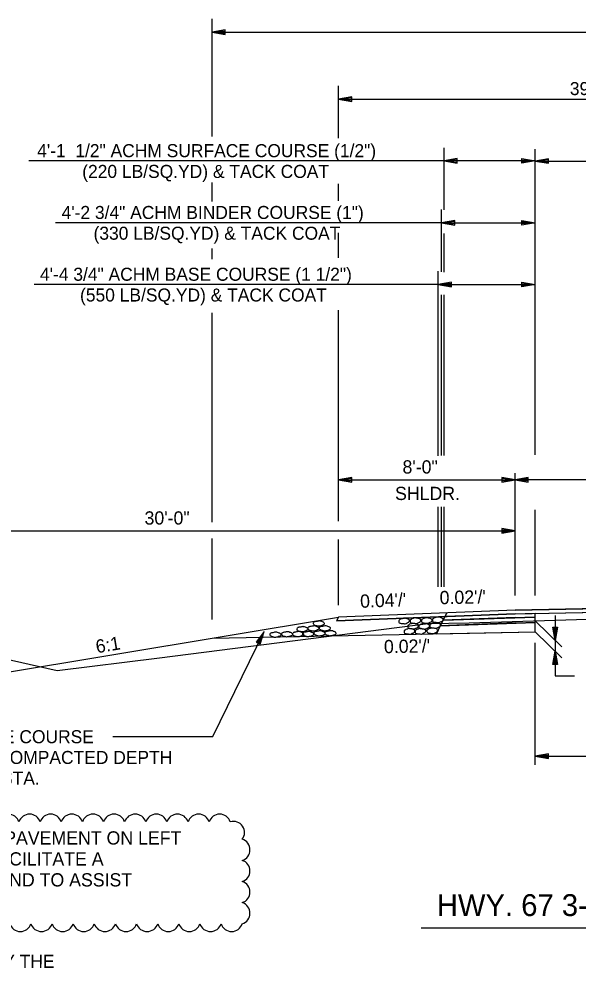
# Model space of a CAD drawing. Extents: x 1001270 to 1003428, y 1840152 to 1842912.
# Drawn here: x 1001317.93 to 1001343.26, y 1842436.46 to 1842479.47 of the extents above; entities that cross this region are included whole.
import ezdxf

# ---------------------------------------------------------------- set-up
doc = ezdxf.new("R2010")
doc.units = 0
for name, color, linetype in [('1', 7, 'Continuous'), ('19', 7, 'Continuous'), ('Default', 7, 'Continuous')]:
    doc.layers.add(name, color=color, linetype=linetype)

# ---------------------------------------------------------------- blocks, each defined once
blk = doc.blocks.new('ROCKS')
at = {"layer": '1'}
blk.add_spline([(0.013, 0.06), (0.053, 0.053), (0.107, 0.033), (0.133, 0.013), (0.133, -0.007), (0.12, -0.033), (0.107, -0.04), (0.073, -0.053), (0.033, -0.067), (0.013, -0.067), (-0.02, -0.06), (-0.06, -0.053), (-0.087, -0.047), (-0.113, -0.02), (-0.113, -0.007), (-0.107, 0.02), (-0.087, 0.033), (-0.067, 0.047), (-0.033, 0.053), (-0.02, 0.06), (0.013, 0.06)], degree=3, dxfattribs=at)
blk = doc.blocks.new('4TO1 ABC')
at = {"layer": '1', "xscale": 0.1312491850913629, "yscale": 0.1312491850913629, "rotation": 180}
for p in [(0.00175, -0.00875), (-0.016625, -0.023625), (0.018375, -0.023625), (0.051625, -0.025375), (-0.03325, -0.0385), (0, -0.0385), (0.034125, -0.04025), (0.06475, -0.04025), (0.098, -0.04025), (0.133, -0.041125)]:
    blk.add_blockref('ROCKS', p, dxfattribs=at)

msp = doc.modelspace()

# ---------------------------------------------------------------- linework, layer by layer
at = {"layer": '19'}
for p, q in [((1001326.678, 1842474.145), (1001326.678, 1842479.467)), ((1001327.278, 1842478.972), (1001326.678, 1842478.867)), ((1001326.678, 1842478.867), (1001373.822, 1842478.867)), ((1001326.678, 1842478.867), (1001327.278, 1842478.762)), ((1001327.278, 1842478.917), (1001326.838, 1842478.882)), ((1001326.838, 1842478.852), (1001327.278, 1842478.812)), ((1001327.278, 1842478.762), (1001327.278, 1842478.972)), ((1001332.405, 1842474.07), (1001332.405, 1842476.44)), ((1001333.005, 1842475.944), (1001332.405, 1842475.84)), ((1001332.405, 1842475.84), (1001333.005, 1842475.734)), ((1001332.405, 1842475.84), (1001371.322, 1842475.84)), ((1001333.005, 1842475.889), (1001332.565, 1842475.855)), ((1001332.565, 1842475.825), (1001333.005, 1842475.784)), ((1001333.005, 1842475.734), (1001333.005, 1842475.944)), ((1001337.188, 1842470.814), (1001337.188, 1842473.633)), ((1001341.315, 1842459.711), (1001341.315, 1842473.566)), ((1001337.788, 1842473.138), (1001337.188, 1842473.033)), ((1001337.788, 1842472.928), (1001337.788, 1842473.138)), ((1001340.715, 1842472.928), (1001340.715, 1842473.138)), ((1001340.715, 1842473.138), (1001341.315, 1842473.033)), ((1001341.915, 1842473.136), (1001341.315, 1842473.031)), ((1001341.915, 1842472.926), (1001341.915, 1842473.136)), ((1001337.188, 1842473.032), (1001318.379, 1842473.032)), ((1001337.188, 1842473.033), (1001337.788, 1842472.928)), ((1001341.315, 1842473.033), (1001337.188, 1842473.033)), ((1001337.788, 1842473.083), (1001337.348, 1842473.048)), ((1001337.348, 1842473.018), (1001337.788, 1842472.978)), ((1001340.715, 1842473.083), (1001341.155, 1842473.048)), ((1001341.315, 1842473.033), (1001340.715, 1842472.928)), ((1001341.155, 1842473.018), (1001340.715, 1842472.978)), ((1001341.315, 1842473.031), (1001365.315, 1842473.031)), ((1001341.315, 1842473.031), (1001341.915, 1842472.926)), ((1001341.915, 1842473.081), (1001341.475, 1842473.046)), ((1001341.475, 1842473.016), (1001341.915, 1842472.976)), ((1001326.678, 1842471.204), (1001326.678, 1842472.051)), ((1001332.405, 1842471.229), (1001332.405, 1842472.001)), ((1001337.081, 1842468.012), (1001337.081, 1842470.833)), ((1001337.081, 1842470.233), (1001319.589, 1842470.233)), ((1001337.681, 1842470.338), (1001337.081, 1842470.233)), ((1001337.081, 1842470.233), (1001337.681, 1842470.128)), ((1001337.081, 1842470.233), (1001341.315, 1842470.233)), ((1001337.681, 1842470.283), (1001337.241, 1842470.248)), ((1001337.241, 1842470.218), (1001337.681, 1842470.178)), ((1001337.681, 1842470.128), (1001337.681, 1842470.338)), ((1001340.715, 1842470.128), (1001340.715, 1842470.338)), ((1001340.715, 1842470.338), (1001341.315, 1842470.233)), ((1001340.715, 1842470.283), (1001341.155, 1842470.248)), ((1001341.315, 1842470.233), (1001340.715, 1842470.128)), ((1001341.155, 1842470.218), (1001340.715, 1842470.178)), ((1001332.405, 1842468.641), (1001332.405, 1842469.783)), ((1001337.188, 1842467.997), (1001337.188, 1842469.754)), ((1001326.678, 1842468.58), (1001326.678, 1842469.073)), ((1001336.929, 1842459.669), (1001336.929, 1842468.033)), ((1001337.529, 1842467.538), (1001336.929, 1842467.433)), ((1001337.529, 1842467.328), (1001337.529, 1842467.538)), ((1001340.715, 1842467.328), (1001340.715, 1842467.538)), ((1001340.715, 1842467.538), (1001341.315, 1842467.433)), ((1001336.929, 1842467.433), (1001318.621, 1842467.433)), ((1001336.929, 1842467.433), (1001337.529, 1842467.328)), ((1001336.929, 1842467.433), (1001341.315, 1842467.433)), ((1001337.529, 1842467.483), (1001337.089, 1842467.448)), ((1001337.089, 1842467.418), (1001337.529, 1842467.378)), ((1001340.715, 1842467.483), (1001341.155, 1842467.448)), ((1001341.315, 1842467.433), (1001340.715, 1842467.328)), ((1001341.155, 1842467.418), (1001340.715, 1842467.378)), ((1001337.081, 1842459.692), (1001337.081, 1842466.968)), ((1001337.188, 1842459.692), (1001337.188, 1842466.968)), ((1001332.405, 1842456.714), (1001332.405, 1842466.279)), ((1001326.678, 1842456.663), (1001326.678, 1842466.157)), ((1001333.005, 1842458.696), (1001332.405, 1842458.591)), ((1001332.405, 1842458.591), (1001340.405, 1842458.591)), ((1001332.405, 1842458.591), (1001333.005, 1842458.486)), ((1001333.005, 1842458.641), (1001332.565, 1842458.606)), ((1001332.565, 1842458.576), (1001333.005, 1842458.536)), ((1001333.005, 1842458.486), (1001333.005, 1842458.696)), ((1001339.805, 1842458.696), (1001339.805, 1842458.486)), ((1001340.405, 1842458.591), (1001339.805, 1842458.696)), ((1001340.245, 1842458.606), (1001339.805, 1842458.641)), ((1001339.805, 1842458.486), (1001340.405, 1842458.591)), ((1001339.805, 1842458.536), (1001340.245, 1842458.576)), ((1001340.405, 1842453.349), (1001340.405, 1842458.891)), ((1001341.005, 1842458.696), (1001340.405, 1842458.591)), ((1001340.405, 1842458.591), (1001341.005, 1842458.486)), ((1001352.405, 1842458.591), (1001340.405, 1842458.591)), ((1001341.005, 1842458.641), (1001340.565, 1842458.606)), ((1001340.565, 1842458.576), (1001341.005, 1842458.536)), ((1001341.005, 1842458.486), (1001341.005, 1842458.696)), ((1001336.929, 1842453.736), (1001336.929, 1842457.357)), ((1001337.081, 1842453.736), (1001337.081, 1842457.357)), ((1001337.188, 1842453.736), (1001337.188, 1842457.357)), ((1001341.315, 1842453.348), (1001341.315, 1842457.223)), ((1001339.805, 1842456.376), (1001339.805, 1842456.166)), ((1001340.405, 1842456.271), (1001339.805, 1842456.376)), ((1001310.405, 1842456.271), (1001340.405, 1842456.271)), ((1001326.678, 1842452.253), (1001326.678, 1842455.923)), ((1001340.245, 1842456.286), (1001339.805, 1842456.321)), ((1001339.805, 1842456.166), (1001340.405, 1842456.271)), ((1001339.805, 1842456.216), (1001340.245, 1842456.256)), ((1001332.405, 1842452.901), (1001332.405, 1842455.88)), ((1001340.405, 1842452.684), (1001353.322, 1842452.942)), ((1001340.405, 1842452.517), (1001332.32, 1842452.193)), ((1001340.405, 1842452.684), (1001332.405, 1842452.364)), ((1001337.315, 1842452.56), (1001337.23, 1842452.39)), ((1001340.405, 1842452.517), (1001353.322, 1842452.775)), ((1001341.322, 1842451.702), (1001341.322, 1842452.535)), ((1001310.405, 1842448.697), (1001332.405, 1842452.364)), ((1001332.405, 1842452.364), (1001332.32, 1842452.193)), ((1001337.145, 1842452.22), (1001337.018, 1842451.965)), ((1001337.018, 1842451.965), (1001341.322, 1842452.119)), ((1001341.322, 1842452.119), (1001337.018, 1842451.965)), ((1001340.405, 1842452.1), (1001337.018, 1842451.965)), ((1001337.23, 1842452.39), (1001337.145, 1842452.22)), ((1001340.405, 1842452.35), (1001337.145, 1842452.22)), ((1001340.405, 1842452.35), (1001341.322, 1842452.368)), ((1001340.405, 1842452.1), (1001341.322, 1842452.118)), ((1001341.322, 1842452.119), (1001341.322, 1842452.369)), ((1001341.322, 1842452.369), (1001341.322, 1842452.369)), ((1001341.322, 1842452.198), (1001342.521, 1842451.024)), ((1001341.322, 1842452.119), (1001341.322, 1842452.119)), ((1001341.322, 1842452.119), (1001341.322, 1842452.119)), ((1001341.322, 1842452.119), (1001341.322, 1842452.119)), ((1001341.322, 1842451.702), (1001341.322, 1842452.119)), ((1001326.678, 1842451.409), (1001341.322, 1842451.702)), ((1001326.721, 1842446.949), (1001329.041, 1842451.715)), ((1001329.041, 1842451.715), (1001328.677, 1842451.227)), ((1001328.864, 1842451.134), (1001329.041, 1842451.715)), ((1001337.018, 1842451.965), (1001336.841, 1842451.612)), ((1001337.018, 1842451.965), (1001336.841, 1842451.612)), ((1001336.841, 1842451.612), (1001341.322, 1842451.702)), ((1001341.322, 1842451.702), (1001342.528, 1842450.521)), ((1001342.123, 1842451.911), (1001342.333, 1842451.911)), ((1001342.228, 1842451.311), (1001342.123, 1842451.911)), ((1001342.213, 1842451.471), (1001342.173, 1842451.911)), ((1001342.333, 1842451.911), (1001342.228, 1842451.311)), ((1001342.278, 1842451.911), (1001342.243, 1842451.471)), ((1001328.677, 1842451.227), (1001328.864, 1842451.134)), ((1001328.959, 1842451.579), (1001328.726, 1842451.205)), ((1001328.82, 1842451.157), (1001328.984, 1842451.566)), ((1001341.322, 1842445.675), (1001341.322, 1842451.197)), ((1001342.123, 1842450.215), (1001342.228, 1842450.815)), ((1001342.228, 1842450.815), (1001342.333, 1842450.215)), ((1001342.178, 1842450.215), (1001342.213, 1842450.655)), ((1001342.243, 1842450.655), (1001342.283, 1842450.215)), ((1001342.333, 1842450.215), (1001342.123, 1842450.215)), ((1001342.228, 1842449.697), (1001343.092, 1842449.697)), ((1001322.186, 1842446.949), (1001326.721, 1842446.949)), ((1001341.922, 1842446.168), (1001341.322, 1842446.063)), ((1001341.322, 1842446.063), (1001365.322, 1842446.063)), ((1001341.322, 1842446.063), (1001341.922, 1842445.958)), ((1001341.922, 1842446.113), (1001341.482, 1842446.078)), ((1001341.482, 1842446.048), (1001341.922, 1842446.008)), ((1001341.922, 1842445.958), (1001341.922, 1842446.168)), ((1001336.15, 1842438.285), (1001370.475, 1842438.285))]:
    msp.add_line(p, q, dxfattribs=at)
for points in [[(1001353.322, 1842452.942), (1001340.405, 1842452.684), (1001332.405, 1842452.364), (1001332.32, 1842452.193), (1001340.405, 1842452.517), (1001353.322, 1842452.775), (1001371.815, 1842452.405), (1001371.815, 1842452.572)], [(1001337.23, 1842452.39), (1001337.145, 1842452.22), (1001341.322, 1842452.369), (1001341.322, 1842452.535)]]:
    msp.add_lwpolyline(points, close=True, dxfattribs=at)
for points in [[(1001307.089, 1842451.448), (1001309.345, 1842452.592), (1001313.442, 1842451.352), (1001319.668, 1842449.953), (1001324.306, 1842450.525), (1001336.468, 1842452.081), (1001338.322, 1842452.103), (1001353.416, 1842452.58), (1001368.322, 1842452.145), (1001370.856, 1842451.957), (1001378.743, 1842450.157), (1001385.4, 1842449.839), (1001390.193, 1842449.142), (1001393.111, 1842449.131)], [(1001341.322, 1842452.369), (1001337.145, 1842452.22), (1001337.018, 1842451.965)], [(1001342.228, 1842452.443), (1001342.228, 1842449.697)]]:
    msp.add_lwpolyline(points, dxfattribs=at)
for centre, radius, start, end in [((1001317.455, 1842442.936), 0.502, 17.4954, 162.4954), ((1001318.412, 1842442.936), 0.502, 17.4954, 162.4954), ((1001319.369, 1842442.936), 0.502, 17.4954, 162.4954), ((1001320.326, 1842442.936), 0.502, 17.4954, 162.4954), ((1001321.283, 1842442.936), 0.502, 17.4954, 162.4954), ((1001322.24, 1842442.936), 0.502, 17.4954, 162.4954), ((1001323.198, 1842442.936), 0.502, 17.4954, 162.4954), ((1001324.155, 1842442.936), 0.502, 17.4954, 162.4954), ((1001325.112, 1842442.935), 0.502, 17.4954, 162.4954), ((1001326.069, 1842442.935), 0.502, 17.4954, 162.4954), ((1001327.026, 1842442.935), 0.502, 17.4954, 162.4954), ((1001327.651, 1842442.607), 0.501, 321.9856, 106.9856), ((1001327.895, 1842441.819), 0.502, 287.4954, 72.4954), ((1001327.895, 1842440.862), 0.502, 287.4954, 72.4954), ((1001327.895, 1842439.905), 0.502, 287.4954, 72.4954), ((1001327.895, 1842438.948), 0.502, 287.4954, 72.4954), ((1001317.996, 1842438.621), 0.502, 197.4954, 342.4954), ((1001318.953, 1842438.621), 0.502, 197.4954, 342.4954), ((1001319.91, 1842438.621), 0.502, 197.4954, 342.4954), ((1001320.867, 1842438.621), 0.502, 197.4954, 342.4954), ((1001321.824, 1842438.621), 0.502, 197.4954, 342.4954), ((1001322.782, 1842438.621), 0.502, 197.4954, 342.4954), ((1001323.739, 1842438.621), 0.502, 197.4954, 342.4954), ((1001324.696, 1842438.62), 0.502, 197.4954, 342.4954), ((1001325.653, 1842438.62), 0.502, 197.4954, 342.4954), ((1001326.61, 1842438.62), 0.502, 197.4954, 342.4954), ((1001327.567, 1842438.62), 0.502, 197.4954, 342.4954)]:
    msp.add_arc(centre, radius, start, end, dxfattribs=at)

# ---------------------------------------------------------------- block references
at = {"layer": '1', "xscale": 1.9687338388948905, "yscale": 1.9687338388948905, "rotation": 3.637254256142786}
for p in [(1001335.361, 1842452.194), (1001335.768, 1842451.963), (1001335.871, 1842452.207), (1001336.273, 1842451.955), (1001336.384, 1842452.213), (1001336.761, 1842451.995), (1001336.882, 1842452.245), (1001335.601, 1842451.725), (1001336.097, 1842451.726), (1001336.637, 1842451.75)]:
    msp.add_blockref('ROCKS', p, dxfattribs=at)
at = {"layer": '19', "xscale": 14.999970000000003, "yscale": -14.999970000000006, "rotation": -179.4346871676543}
msp.add_blockref('4TO1 ABC', (1001331.521, 1842452.202), dxfattribs=at)

# ---------------------------------------------------------------- texts
at = {"layer": '19'}
for s, height, p in [('39\'-9" AVG. ACHM SURFACE COURSE (1/2")', 0.59001, (1001342.889, 1842476.018)), ('4\'-1  1/2" ACHM SURFACE COURSE (1/2")', 0.59001, (1001318.757, 1842473.205)), ('(220 LB/SQ.YD) & TACK COAT', 0.59001, (1001320.798, 1842472.265)), ('4\'-2 3/4" ACHM BINDER COURSE (1")', 0.59001, (1001319.864, 1842470.405)), ('(330 LB/SQ.YD) & TACK COAT', 0.59001, (1001321.311, 1842469.465)), ('4\'-4 3/4" ACHM BASE COURSE (1 1/2")', 0.59001, (1001318.885, 1842467.605)), ('(550 LB/SQ.YD) & TACK COAT', 0.59001, (1001320.699, 1842466.665)), ('8\'-0"', 0.6, (1001335.307, 1842458.87)), ('SHLDR.', 0.6, (1001334.969, 1842457.67)), ('30\'-0"', 0.6, (1001323.621, 1842456.558)), ('EXTRA FULL DEPTH PAVEMENT ON LEFT', 0.6, (1001309.239, 1842442.06)), ('SIDE UTILIZED TO FACILITATE A', 0.6, (1001309.239, 1842441.11)), ('BUILDABLE NOTCH AND TO ASSIST', 0.6, (1001309.239, 1842440.16))]:
    msp.add_text(s, height=height, dxfattribs=at).set_placement(p)
for s, height, rotation, p in [("0.04'/'", 0.6, 2.2906, (1001333.398, 1842452.783)), ("0.02'/'", 0.6, 1.1458, (1001336.995, 1842452.947)), ('6:1', 0.6, 9.3923, (1001321.46, 1842450.727)), ("0.02'/'", 0.6, 1.1458, (1001334.472, 1842450.726)), ('AGGREGATE BASE COURSE', 0.59001, 360, (1001310.41, 1842446.651)), ('(CLASS 7) - VAR. COMPACTED DEPTH', 0.59001, 360, (1001310.41, 1842445.711)), ('52.00 AVG. TONS/STA.', 0.59001, 360, (1001310.41, 1842444.771)), ('HWY. 67 3-LANE NOTCH AND WIDEN SECTION', 0.98999, 359.9954, (1001336.861, 1842438.821))]:
    msp.add_text(s, height=height, rotation=rotation, dxfattribs=at).set_placement(p)
at = {"layer": 'Default'}
msp.add_text('TO BE USED IF AND WHERE DIRECTED BY THE ', height=0.59001, rotation=359.9954, dxfattribs=at).set_placement((1001301.483, 1842436.474))

doc.saveas('drawing.dxf')
